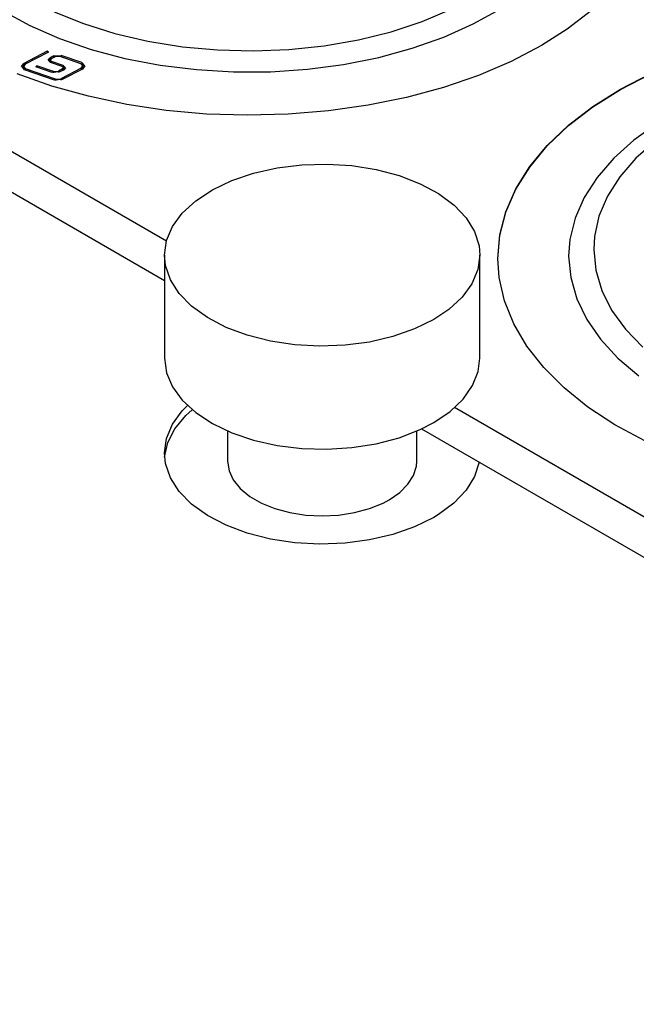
# Model space of a CAD drawing. Header units: inches. Extents: x 3 to 351, y 4 to 271.
# Tile 269 of 530: x 82.95 to 84.17, y 261.51 to 263.46. Entities that reach past the tile are written whole.
import ezdxf

# ---------------------------------------------------------------- set-up
doc = ezdxf.new("R2010")
doc.units = ezdxf.units.IN
doc.header["$LTSCALE"] = 0.5
doc.header["$MEASUREMENT"] = 0
doc.layers.add('DSS', color=7, linetype='Continuous')

msp = doc.modelspace()

# ---------------------------------------------------------------- linework, layer by layer
at = {"layer": 'DSS', "color": 30, "linetype": 'Continuous'}
for p, q in [((83.2438, 263.0178), (81.1987, 264.1985)), ((81.1331, 264.1563), (83.2401, 262.9399)), ((84.0864, 263.4747), (84.0379, 263.4374)), ((84.0379, 263.4374), (83.987, 263.4051)), ((83.987, 263.4051), (83.9271, 263.3738)), ((83.9271, 263.3738), (83.8621, 263.3461)), ((83.0169, 263.325), (82.948, 263.3494)), ((83.8621, 263.3461), (83.7927, 263.3222)), ((84.1436, 263.319), (84.2038, 263.3501)), ((84.1436, 263.3183), (84.2038, 263.3494)), ((83.0896, 263.3047), (83.0169, 263.325)), ((83.7927, 263.3222), (83.7196, 263.3023)), ((84.089, 263.2846), (84.1436, 263.319)), ((84.089, 263.2839), (84.1436, 263.3183)), ((83.1654, 263.2885), (83.0896, 263.3047)), ((83.7196, 263.3023), (83.6434, 263.2868)), ((83.2436, 263.2768), (83.1654, 263.2885)), ((83.6434, 263.2868), (83.5649, 263.2756)), ((84.0405, 263.2473), (84.089, 263.2846)), ((84.0405, 263.2466), (84.089, 263.2839)), ((83.3235, 263.2696), (83.2436, 263.2768)), ((83.4042, 263.267), (83.3235, 263.2696)), ((83.4849, 263.269), (83.4042, 263.267)), ((83.5649, 263.2756), (83.4849, 263.269)), ((83.9986, 263.2074), (84.0405, 263.2473)), ((83.9986, 263.2066), (84.0405, 263.2466)), ((83.9638, 263.1653), (83.9986, 263.2074)), ((83.9638, 263.1645), (83.9986, 263.2066)), ((83.9364, 263.1214), (83.9638, 263.1653)), ((83.9364, 263.1207), (83.9638, 263.1645)), ((83.9166, 263.0761), (83.9364, 263.1214)), ((83.9166, 263.0754), (83.9364, 263.1207)), ((83.9046, 263.03), (83.9166, 263.0761)), ((83.9046, 263.0293), (83.9166, 263.0754)), ((83.9006, 262.9834), (83.9046, 263.03)), ((83.9006, 262.9827), (83.9046, 263.0293)), ((83.9033, 262.9458), (83.9006, 262.9834)), ((83.9137, 262.8995), (83.9033, 262.9458)), ((83.932, 262.854), (83.9137, 262.8995)), ((83.9579, 262.8099), (83.932, 262.854)), ((83.9914, 262.7674), (83.9579, 262.8099)), ((84.0319, 262.727), (83.9914, 262.7674)), ((84.0791, 262.6892), (84.0319, 262.727)), ((85.8601, 261.5073), (83.815, 262.688)), ((84.1326, 262.6542), (84.0791, 262.6892)), ((84.1918, 262.6224), (84.1326, 262.6542)), ((83.7494, 262.6458), (85.8564, 261.4294))]:
    msp.add_line(p, q, dxfattribs=at)
at = {"layer": 'DSS', "color": 96, "linetype": 'Continuous'}
for p, q in [((82.9195, 263.4739), (82.9731, 263.4448)), ((83.7507, 263.4529), (83.8078, 263.4771)), ((83.8519, 263.4479), (83.9049, 263.4773)), ((83.0214, 263.4722), (83.0794, 263.4488)), ((82.9731, 263.4448), (83.0318, 263.4192)), ((83.0794, 263.4488), (83.1416, 263.4293)), ((83.6892, 263.4326), (83.7507, 263.4529)), ((83.7938, 263.4219), (83.8519, 263.4479)), ((83.0318, 263.4192), (83.095, 263.3975)), ((83.1416, 263.4293), (83.2073, 263.4139)), ((83.5564, 263.4047), (83.6242, 263.4165)), ((83.6242, 263.4165), (83.6892, 263.4326)), ((83.7311, 263.3997), (83.7938, 263.4219)), ((83.095, 263.3975), (83.1618, 263.3798)), ((83.2073, 263.4139), (83.2755, 263.4029)), ((83.2755, 263.4029), (83.3454, 263.3965)), ((83.3454, 263.3965), (83.4161, 263.3946)), ((83.4161, 263.3946), (83.4867, 263.3974)), ((83.4867, 263.3974), (83.5564, 263.4047)), ((83.6646, 263.3816), (83.7311, 263.3997)), ((83.013, 263.3805), (83.013, 263.3773)), ((83.0208, 263.3845), (83.0208, 263.3814)), ((83.0354, 263.3855), (83.0354, 263.3827)), ((83.1618, 263.3798), (83.2316, 263.3664)), ((83.595, 263.3677), (83.6646, 263.3816)), ((82.9613, 263.3699), (82.9613, 263.3667)), ((82.9649, 263.3593), (82.9649, 263.3565)), ((83.0161, 263.3738), (83.0161, 263.371)), ((83.038, 263.3588), (83.038, 263.3557)), ((83.0394, 263.3658), (83.0394, 263.3626)), ((83.0751, 263.3604), (83.0751, 263.3573)), ((83.0761, 263.3714), (83.0761, 263.3683)), ((83.2316, 263.3664), (83.3036, 263.3575)), ((83.3036, 263.3575), (83.3767, 263.3532)), ((83.4503, 263.3534), (83.5233, 263.3583)), ((83.5233, 263.3583), (83.595, 263.3677)), ((83.0199, 263.354), (83.0199, 263.3514)), ((83.0244, 263.3388), (83.0244, 263.3362)), ((83.03, 263.3547), (83.03, 263.3518)), ((83.0345, 263.3395), (83.0345, 263.3366)), ((83.3767, 263.3532), (83.4503, 263.3534)), ((84.2165, 263.2507), (84.1701, 263.2177)), ((84.1701, 263.2177), (84.1302, 263.182)), ((84.2127, 263.2161), (84.174, 263.1819)), ((84.1302, 263.182), (84.0972, 263.1441)), ((84.174, 263.1819), (84.1422, 263.1454)), ((84.0972, 263.1441), (84.0715, 263.1043)), ((84.1422, 263.1454), (84.1177, 263.107)), ((84.0715, 263.1043), (84.0535, 263.0631)), ((84.1177, 263.107), (84.1009, 263.0673)), ((84.1009, 263.0673), (84.092, 263.0267)), ((84.0535, 263.0631), (84.0433, 263.0211)), ((84.092, 263.0267), (84.0905, 263.0014)), ((84.0433, 263.0211), (84.0409, 262.9881)), ((84.0409, 262.9881), (84.0449, 262.9457)), ((84.0905, 263.0014), (84.0945, 262.9606)), ((84.0945, 262.9606), (84.1064, 262.9203)), ((84.0449, 262.9457), (84.0569, 262.9038)), ((84.1064, 262.9203), (84.1261, 262.881)), ((84.0569, 262.9038), (84.0766, 262.8629)), ((84.1261, 262.881), (84.1534, 262.8433)), ((84.0766, 262.8629), (84.1039, 262.8235)), ((84.1534, 262.8433), (84.1879, 262.8076)), ((84.1039, 262.8235), (84.1385, 262.786)), ((84.1385, 262.786), (84.1799, 262.7509))]:
    msp.add_line(p, q, dxfattribs=at)
at = {"layer": 'DSS', "color": 11, "linetype": 'Continuous'}
for p, q in [((83.0078, 263.394), (82.9613, 263.3699)), ((83.0103, 263.3922), (82.9638, 263.3681)), ((83.0103, 263.3922), (83.0078, 263.394)), ((83.0078, 263.394), (83.0078, 263.3909)), ((83.0098, 263.3763), (83.013, 263.3805)), ((83.0141, 263.3717), (83.0098, 263.3763)), ((83.013, 263.3773), (83.0102, 263.3747)), ((83.0208, 263.3845), (83.013, 263.3805)), ((83.0147, 263.3782), (83.013, 263.3773)), ((83.0155, 263.3787), (83.0137, 263.3763)), ((83.0137, 263.3763), (83.0161, 263.3738)), ((83.0137, 263.3763), (83.0137, 263.3731)), ((83.0232, 263.3827), (83.0155, 263.3787)), ((83.0208, 263.3845), (83.0354, 263.3855)), ((83.0334, 263.3834), (83.0232, 263.3827)), ((83.0741, 263.3693), (83.0334, 263.3834)), ((83.0761, 263.3714), (83.0354, 263.3855)), ((82.9566, 263.3638), (82.9613, 263.3699)), ((82.9628, 263.3572), (82.9566, 263.3638)), ((82.9613, 263.3667), (82.9569, 263.3622)), ((82.9638, 263.3681), (82.9606, 263.3639)), ((82.9606, 263.3639), (82.9649, 263.3593)), ((82.9606, 263.3639), (82.9606, 263.3607)), ((82.9624, 263.3574), (82.9606, 263.3607)), ((82.9626, 263.3674), (82.9613, 263.3667)), ((83.0224, 263.3367), (82.9628, 263.3572)), ((83.0244, 263.3388), (82.9649, 263.3593)), ((82.9854, 263.3631), (82.9874, 263.3652)), ((83.0178, 263.3519), (82.9854, 263.3631)), ((83.0199, 263.354), (82.9874, 263.3652)), ((82.9874, 263.3652), (82.9874, 263.3624)), ((83.0142, 263.3718), (83.0137, 263.3731)), ((83.0374, 263.3637), (83.0141, 263.3717)), ((83.0144, 263.3716), (83.0142, 263.3718)), ((83.0394, 263.3658), (83.0161, 263.3738)), ((83.038, 263.3588), (83.03, 263.3547)), ((83.0404, 263.357), (83.0325, 263.3529)), ((83.0751, 263.3604), (83.0345, 263.3395)), ((83.0776, 263.3586), (83.037, 263.3377)), ((83.0398, 263.3611), (83.0374, 263.3637)), ((83.038, 263.3588), (83.0398, 263.3611)), ((83.0398, 263.3579), (83.0388, 263.3561)), ((83.0394, 263.3626), (83.0391, 263.3627)), ((83.0394, 263.3658), (83.0437, 263.3612)), ((83.0433, 263.3596), (83.0394, 263.3626)), ((83.0398, 263.3579), (83.0398, 263.3611)), ((83.0437, 263.3612), (83.0404, 263.357)), ((83.0784, 263.3647), (83.0741, 263.3693)), ((83.0751, 263.3604), (83.0784, 263.3647)), ((83.0761, 263.3714), (83.0823, 263.3648)), ((83.0784, 263.3615), (83.0763, 263.3579)), ((83.0821, 263.3632), (83.0765, 263.368)), ((83.0823, 263.3648), (83.0776, 263.3586)), ((83.0784, 263.3615), (83.0784, 263.3647)), ((83.0325, 263.3529), (83.0178, 263.3519)), ((83.0199, 263.354), (83.03, 263.3547)), ((83.037, 263.3377), (83.0224, 263.3367)), ((83.0244, 263.3388), (83.0345, 263.3395))]:
    msp.add_line(p, q, dxfattribs=at)
at = {"layer": 'DSS', "color": 9, "linetype": 'Continuous'}
for p, q in [((83.4165, 263.1525), (83.4631, 263.163)), ((83.4631, 263.163), (83.5119, 263.169)), ((83.5119, 263.169), (83.5618, 263.1705)), ((83.5618, 263.1705), (83.6115, 263.1673)), ((83.6115, 263.1673), (83.6596, 263.1596)), ((83.3734, 263.1379), (83.4165, 263.1525)), ((83.6596, 263.1596), (83.7051, 263.1476)), ((83.7051, 263.1476), (83.7466, 263.1316)), ((83.3349, 263.1196), (83.3734, 263.1379)), ((83.7466, 263.1316), (83.7831, 263.1119)), ((83.302, 263.0979), (83.3349, 263.1196)), ((83.7831, 263.1119), (83.8138, 263.0891)), ((83.2754, 263.0735), (83.302, 263.0979)), ((83.8138, 263.0891), (83.8378, 263.0638)), ((83.2559, 263.0469), (83.2754, 263.0735)), ((83.8378, 263.0638), (83.8545, 263.0367)), ((83.2441, 263.0189), (83.2559, 263.0469)), ((83.8545, 263.0367), (83.8635, 263.0083)), ((83.2401, 262.9901), (83.2441, 263.0189)), ((83.8635, 263.0083), (83.8651, 262.9901)), ((83.2401, 262.9901), (83.2401, 262.786)), ((83.2422, 262.9693), (83.2401, 262.9901)), ((83.8651, 262.9901), (83.8611, 262.9614)), ((83.8651, 262.786), (83.8651, 262.9901)), ((83.2519, 262.941), (83.2422, 262.9693)), ((83.8611, 262.9614), (83.8492, 262.9334)), ((83.2693, 262.914), (83.2519, 262.941)), ((83.8492, 262.9334), (83.8297, 262.9068)), ((83.2939, 262.8889), (83.2693, 262.914)), ((83.3252, 262.8664), (83.2939, 262.8889)), ((83.8297, 262.9068), (83.8032, 262.8824)), ((83.8032, 262.8824), (83.7735, 262.8625)), ((83.3622, 262.847), (83.3252, 262.8664)), ((83.7735, 262.8625), (83.7355, 262.8438)), ((83.4041, 262.8314), (83.3622, 262.847)), ((83.4499, 262.8197), (83.4041, 262.8314)), ((83.7355, 262.8438), (83.6928, 262.8289)), ((83.4982, 262.8125), (83.4499, 262.8197)), ((83.5479, 262.8097), (83.4982, 262.8125)), ((83.5978, 262.8116), (83.5479, 262.8097)), ((83.6465, 262.818), (83.5978, 262.8116)), ((83.6928, 262.8289), (83.6465, 262.818)), ((83.2401, 262.786), (83.2441, 262.7572)), ((83.8618, 262.7599), (83.8651, 262.786)), ((83.2441, 262.7572), (83.2559, 262.7292)), ((83.8506, 262.7318), (83.8618, 262.7599)), ((83.2559, 262.7292), (83.2754, 262.7027)), ((83.8318, 262.705), (83.8506, 262.7318)), ((83.2754, 262.7027), (83.302, 262.6782)), ((83.8059, 262.6804), (83.8318, 262.705)), ((83.2559, 262.655), (83.2754, 262.6815)), ((83.2754, 262.6815), (83.2857, 262.6921)), ((83.2822, 262.6724), (83.2949, 262.6839)), ((83.302, 262.6782), (83.3349, 262.6565)), ((83.7735, 262.6584), (83.8059, 262.6804)), ((83.2441, 262.627), (83.2559, 262.655)), ((83.2607, 262.6463), (83.2822, 262.6724)), ((83.3349, 262.6565), (83.3734, 262.6382)), ((83.7466, 262.6446), (83.7735, 262.6584)), ((83.2466, 262.6187), (83.2607, 262.6463)), ((83.3651, 262.6417), (83.3651, 262.5819)), ((83.3734, 262.6382), (83.4165, 262.6236)), ((83.7051, 262.6285), (83.7466, 262.6446)), ((83.7401, 262.5819), (83.7401, 262.6417)), ((83.2401, 262.5982), (83.2441, 262.627)), ((83.2404, 262.59), (83.2466, 262.6187)), ((83.4165, 262.6236), (83.4631, 262.6131)), ((83.6115, 262.6088), (83.6596, 262.6165)), ((83.6596, 262.6165), (83.7051, 262.6285)), ((83.2422, 262.5774), (83.2401, 262.5982)), ((83.4631, 262.6131), (83.5119, 262.6071)), ((83.5119, 262.6071), (83.5618, 262.6057)), ((83.5618, 262.6057), (83.6115, 262.6088)), ((83.2519, 262.5491), (83.2422, 262.5774)), ((83.3651, 262.5819), (83.3679, 262.5631)), ((83.7394, 262.5724), (83.7401, 262.5819)), ((83.8635, 262.58), (83.8545, 262.5516)), ((83.3679, 262.5631), (83.3764, 262.5448)), ((83.7337, 262.5539), (83.7394, 262.5724)), ((83.2693, 262.5221), (83.2519, 262.5491)), ((83.3764, 262.5448), (83.3902, 262.5277)), ((83.7225, 262.5361), (83.7337, 262.5539)), ((83.8545, 262.5516), (83.8377, 262.5244)), ((83.2939, 262.497), (83.2693, 262.5221)), ((83.3902, 262.5277), (83.4089, 262.5123)), ((83.6852, 262.5053), (83.7062, 262.5198)), ((83.7062, 262.5198), (83.7225, 262.5361)), ((83.8377, 262.5244), (83.8137, 262.4991)), ((83.4089, 262.5123), (83.4321, 262.4989)), ((83.4321, 262.4989), (83.4588, 262.4881)), ((83.6463, 262.4881), (83.6731, 262.4989)), ((83.6731, 262.4989), (83.6852, 262.5053)), ((83.8137, 262.4991), (83.783, 262.4764)), ((83.3252, 262.4745), (83.2939, 262.497)), ((83.4588, 262.4881), (83.4884, 262.4801)), ((83.4884, 262.4801), (83.52, 262.4753)), ((83.5851, 262.4753), (83.6167, 262.4801)), ((83.6167, 262.4801), (83.6463, 262.4881)), ((83.3622, 262.4551), (83.3252, 262.4745)), ((83.52, 262.4753), (83.5526, 262.4736)), ((83.5526, 262.4736), (83.5851, 262.4753)), ((83.7735, 262.4706), (83.7355, 262.4519)), ((83.783, 262.4764), (83.7735, 262.4706)), ((83.4041, 262.4394), (83.3622, 262.4551)), ((83.4499, 262.4278), (83.4041, 262.4394)), ((83.7355, 262.4519), (83.6928, 262.437)), ((83.4982, 262.4205), (83.4499, 262.4278)), ((83.5479, 262.4178), (83.4982, 262.4205)), ((83.6465, 262.4261), (83.5978, 262.4197)), ((83.6928, 262.437), (83.6465, 262.4261)), ((83.5978, 262.4197), (83.5479, 262.4178))]:
    msp.add_line(p, q, dxfattribs=at)

doc.saveas('drawing.dxf')
